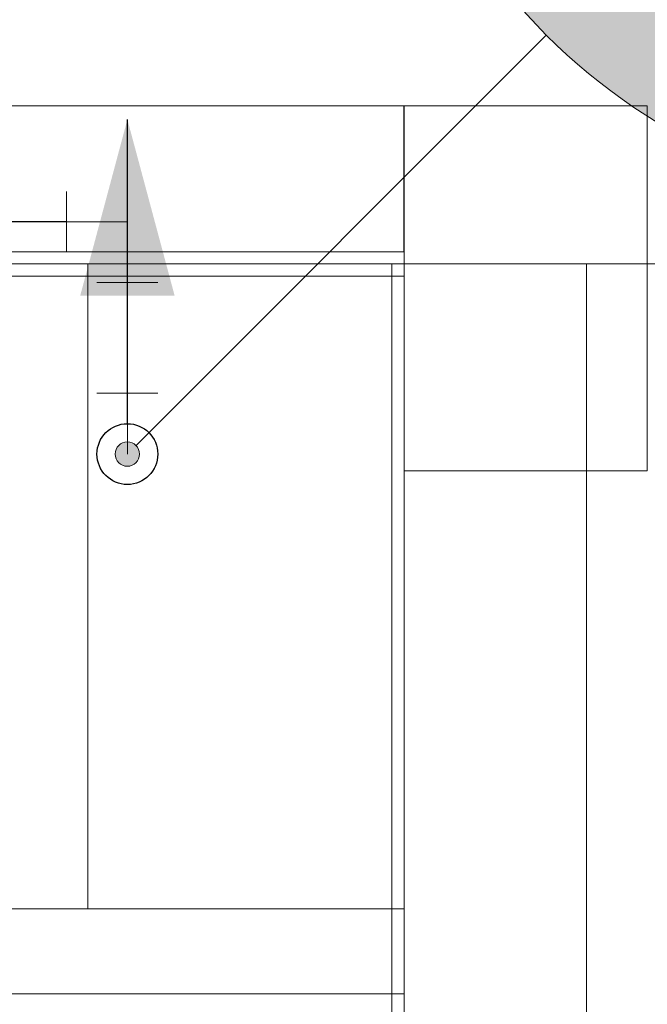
# Model space of a CAD drawing. Header units: millimetres. Extents: x 2 to 902, y -447 to 199.
# Tile 1003 of 1056: x 69.23 to 70.26, y 186.04 to 187.66. Entities that reach past the tile are written whole.
import ezdxf

# ---------------------------------------------------------------- set-up
doc = ezdxf.new("R2010")
doc.units = ezdxf.units.MM
doc.header["$MEASUREMENT"] = 0
for name, color, linetype, lineweight in [('AF-Colunas', 4, 'Continuous', 13), ('AF-Condutos', 4, 'Continuous', 25), ('AF-Conexões', 9, 'Continuous', 18), ('AF-Indicação coluna', 5, 'Continuous', 13), ('IFC-Laje-Contorno', 134, 'Continuous', 5), ('IFC-Parede padrão-Contorno', 44, 'Continuous', 5), ('IFC-Parede-Contorno', 42, 'Continuous', 5), ('IFC-Pilar-Contorno', 83, 'Continuous', 5), ('IFC-Viga-Contorno', 66, 'Continuous', 5)]:
    doc.layers.add(name, color=color, linetype=linetype, lineweight=lineweight)

msp = doc.modelspace()

# ---------------------------------------------------------------- hatches: boundary and pattern name
at = {"layer": 'AF-Colunas', "linetype": 'Continuous'}
msp.add_hatch(color=4, dxfattribs=at).paths.add_polyline_path([(69.4289, 186.9449), (69.4288, 186.9467), (69.4286, 186.9484), (69.4282, 186.9501), (69.4277, 186.9518), (69.4271, 186.9534), (69.4262, 186.9549), (69.4253, 186.9564), (69.4242, 186.9578), (69.4231, 186.9591), (69.4218, 186.9603), (69.4204, 186.9613), (69.4189, 186.9623), (69.4174, 186.9631), (69.4158, 186.9637), (69.4141, 186.9643), (69.4124, 186.9646), (69.4107, 186.9649), (69.4089, 186.9649), (69.4072, 186.9649), (69.4055, 186.9646), (69.4037, 186.9643), (69.4021, 186.9637), (69.4005, 186.9631), (69.3989, 186.9623), (69.3975, 186.9613), (69.3961, 186.9603), (69.3948, 186.9591), (69.3936, 186.9578), (69.3925, 186.9564), (69.3916, 186.9549), (69.3908, 186.9534), (69.3901, 186.9518), (69.3896, 186.9501), (69.3892, 186.9484), (69.389, 186.9467), (69.3889, 186.9449), (69.389, 186.9432), (69.3892, 186.9415), (69.3896, 186.9398), (69.3901, 186.9381), (69.3908, 186.9365), (69.3916, 186.9349), (69.3925, 186.9335), (69.3936, 186.9321), (69.3948, 186.9308), (69.3961, 186.9296), (69.3975, 186.9285), (69.3989, 186.9276), (69.4005, 186.9268), (69.4021, 186.9261), (69.4037, 186.9256), (69.4055, 186.9252), (69.4072, 186.925), (69.4089, 186.9249), (69.4107, 186.925), (69.4124, 186.9252), (69.4141, 186.9256), (69.4158, 186.9261), (69.4174, 186.9268), (69.4189, 186.9276), (69.4204, 186.9285), (69.4218, 186.9296), (69.4231, 186.9308), (69.4242, 186.9321), (69.4253, 186.9335), (69.4262, 186.9349), (69.4271, 186.9365), (69.4277, 186.9381), (69.4282, 186.9398), (69.4286, 186.9415), (69.4288, 186.9432)])
at = {"layer": 'AF-Condutos', "linetype": 'Continuous'}
msp.add_hatch(color=151, dxfattribs=at).paths.add_polyline_path([(69.4089, 187.4949), (69.3313, 187.2052), (69.4866, 187.2052)])
at = {"layer": 'AF-Indicação coluna', "linetype": 'Continuous'}
msp.add_hatch(color=161, dxfattribs=at).paths.add_polyline_path([(71.7605, 188.3224), (71.7568, 188.4073), (71.7457, 188.4916), (71.7273, 188.5745), (71.7017, 188.6556), (71.6692, 188.7341), (71.63, 188.8094), (71.5843, 188.8811), (71.5326, 188.9485), (71.4752, 189.0112), (71.4125, 189.0686), (71.3451, 189.1203), (71.2734, 189.166), (71.1981, 189.2052), (71.1196, 189.2377), (71.0385, 189.2633), (70.9556, 189.2817), (70.8713, 189.2928), (70.7864, 189.2965), (70.7015, 189.2928), (70.6173, 189.2817), (70.5343, 189.2633), (70.4533, 189.2377), (70.3748, 189.2052), (70.2994, 189.166), (70.2277, 189.1203), (70.1603, 189.0686), (70.0977, 189.0112), (70.0403, 188.9485), (69.9885, 188.8811), (69.9429, 188.8094), (69.9036, 188.7341), (69.8711, 188.6556), (69.8456, 188.5745), (69.8272, 188.4916), (69.8161, 188.4073), (69.8124, 188.3224), (69.8161, 188.2375), (69.8272, 188.1533), (69.8456, 188.0703), (69.8711, 187.9893), (69.9036, 187.9108), (69.9429, 187.8354), (69.9885, 187.7637), (70.0403, 187.6963), (70.0977, 187.6337), (70.1603, 187.5763), (70.2277, 187.5245), (70.2994, 187.4789), (70.3748, 187.4397), (70.4533, 187.4071), (70.5343, 187.3816), (70.6173, 187.3632), (70.7015, 187.3521), (70.7864, 187.3484), (70.8713, 187.3521), (70.9556, 187.3632), (71.0385, 187.3816), (71.1196, 187.4071), (71.1981, 187.4397), (71.2734, 187.4789), (71.3451, 187.5245), (71.4125, 187.5763), (71.4752, 187.6337), (71.5326, 187.6963), (71.5843, 187.7637), (71.63, 187.8354), (71.6692, 187.9108), (71.7017, 187.9893), (71.7273, 188.0703), (71.7457, 188.1533), (71.7568, 188.2375)])

# ---------------------------------------------------------------- linework, layer by layer
at = {"layer": 'AF-Colunas'}
msp.add_circle((69.4089, 186.9449), 0.02, dxfattribs=at)
at = {"layer": 'AF-Condutos'}
for p, q in [((69.3089, 187.3267), (69.106, 187.3267)), ((69.4089, 187.0449), (69.4089, 187.2267))]:
    msp.add_line(p, q, dxfattribs=at)
msp.add_lwpolyline([(69.4089, 186.9949), (69.4089, 187.4949)], dxfattribs=at)
msp.add_circle((69.4089, 186.9449), 0.05, dxfattribs=at)
at = {"layer": 'AF-Conexões'}
for p, q in [((69.3089, 187.2767), (69.3089, 187.3767)), ((69.4089, 187.3267), (69.3089, 187.3267)), ((69.4089, 187.3267), (69.4089, 187.2267)), ((69.4589, 187.2267), (69.3589, 187.2267)), ((69.3589, 187.0449), (69.4589, 187.0449)), ((69.4089, 186.9449), (69.4089, 187.0449))]:
    msp.add_line(p, q, dxfattribs=at)
msp.add_circle((69.4089, 186.9449), 0.05, dxfattribs=at)
at = {"layer": 'AF-Indicação coluna'}
msp.add_line((70.0977, 187.6337), (69.4231, 186.9591), dxfattribs=at)
msp.add_circle((70.7864, 188.3224), 0.974, dxfattribs=at)
msp.add_circle((70.7864, 188.3224), 0.974, dxfattribs=at)
at = {"layer": 'IFC-Laje-Contorno', "color": 7, "lineweight": 5}
for p, q in [((69.2038, 187.2574), (69.8638, 187.2574)), ((70.1638, 180.9252), (70.1638, 186.9173)), ((70.1638, 180.9252), (70.1638, 186.9173))]:
    msp.add_line(p, q, dxfattribs=at)
at = {"layer": 'IFC-Parede padrão-Contorno', "color": 7, "lineweight": 5}
for p, q in [((68.907, 187.2574), (85.5238, 187.2574)), ((69.3438, 186.7889), (69.3438, 187.2574)), ((69.8438, 184.2289), (69.8438, 187.2574)), ((69.8638, 183.0955), (69.8638, 187.2574)), ((70.1638, 185.0893), (70.1638, 187.2574)), ((67.9719, 187.2374), (69.8638, 187.2374)), ((69.3438, 186.1974), (69.3438, 186.7889))]:
    msp.add_line(p, q, dxfattribs=at)
at = {"layer": 'IFC-Parede-Contorno', "color": 7, "lineweight": 5}
for p, q in [((69.2038, 186.1974), (69.4955, 186.1974)), ((69.4955, 186.1974), (69.8638, 186.1974)), ((69.2038, 186.0574), (69.5772, 186.0574)), ((69.5772, 186.0574), (69.8638, 186.0574))]:
    msp.add_line(p, q, dxfattribs=at)
at = {"layer": 'IFC-Pilar-Contorno', "color": 7, "lineweight": 5}
for p, q in [((69.8638, 187.4306), (69.8638, 187.5174)), ((69.8638, 187.1428), (69.8638, 187.5173)), ((69.8638, 187.5173), (69.9144, 187.5173)), ((69.8638, 187.5173), (70.0635, 187.5173)), ((69.9144, 187.5173), (70.0142, 187.5173)), ((70.0142, 187.5173), (70.2638, 187.5173)), ((70.0635, 187.5173), (70.206, 187.5173)), ((70.206, 187.5173), (70.2638, 187.5173)), ((70.2638, 187.2177), (70.2638, 187.5173)), ((69.8638, 187.2169), (69.8638, 187.4306)), ((70.2638, 187.131), (70.2638, 187.2177)), ((69.8638, 186.9932), (69.8638, 187.1428)), ((70.2638, 186.9173), (70.2638, 187.131)), ((69.8638, 186.9173), (69.8638, 186.9932)), ((69.8638, 186.9173), (70.1135, 186.9173)), ((69.8638, 186.9173), (70.0063, 186.9173)), ((70.0063, 186.9173), (70.0641, 186.9173)), ((70.0641, 186.9173), (70.2638, 186.9173)), ((70.1135, 186.9173), (70.2132, 186.9173)), ((70.2132, 186.9173), (70.2638, 186.9173))]:
    msp.add_line(p, q, dxfattribs=at)
at = {"layer": 'IFC-Viga-Contorno', "color": 7, "lineweight": 5}
for p, q in [((64.4637, 187.5173), (69.8637, 187.5173)), ((69.8637, 187.2773), (69.8637, 187.5173)), ((64.4637, 187.2773), (69.8638, 187.2773))]:
    msp.add_line(p, q, dxfattribs=at)

doc.saveas('drawing.dxf')
